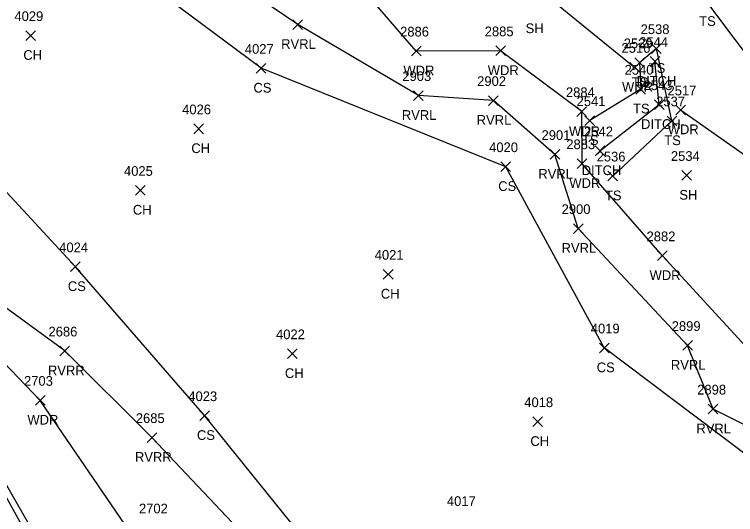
# Model space of a CAD drawing. Extents: x 1482574 to 1485769, y 580696 to 595649.
# Drawn here: x 1484630.5 to 1484779.3, y 582593.1 to 582696.2 of the extents above; entities that cross this region are included whole.
import ezdxf

# ---------------------------------------------------------------- set-up
doc = ezdxf.new("R2010")
doc.units = 0
for name, color, linetype in [('D_A', 7, 'Continuous'), ('D_I', 7, 'Continuous'), ('D_TIC', 7, 'Continuous'), ('DD', 7, 'Continuous'), ('L_A', 7, 'Continuous'), ('L_I', 7, 'Continuous'), ('L_TIC', 7, 'Continuous'), ('LAWA', 7, 'Continuous'), ('LAWE', 7, 'Continuous'), ('LELB', 7, 'Continuous')]:
    doc.layers.add(name, color=color, linetype=linetype)

msp = doc.modelspace()

# ---------------------------------------------------------------- linework, layer by layer
at = {"layer": 'D_TIC'}
for points in [[(1484761.66, 582685.46), (1484763.66, 582687.46)], [(1484763.66, 582685.46), (1484761.66, 582687.46)], [(1484762.55, 582676.57), (1484764.55, 582678.56)], [(1484764.55, 582676.57), (1484762.55, 582678.56)], [(1484750.3, 582667.04), (1484752.3, 582669.04)], [(1484752.3, 582667.04), (1484750.3, 582669.04)]]:
    msp.add_lwpolyline(points, dxfattribs=at)
at = {"layer": 'DD'}
msp.add_lwpolyline([(1484751.3, 582668.04), (1484763.55, 582677.56), (1484762.66, 582686.46)], dxfattribs=at)
at = {"layer": 'L_TIC'}
for points in [[(1484687.98, 582693.06), (1484689.98, 582695.06)], [(1484689.98, 582693.06), (1484687.98, 582695.06)], [(1484632.88, 582690.8), (1484634.88, 582692.8)], [(1484634.88, 582690.8), (1484632.88, 582692.8)], [(1484761.96, 582688.11), (1484763.96, 582690.11)], [(1484763.96, 582688.11), (1484761.96, 582690.11)], [(1484712.41, 582687.61), (1484714.41, 582689.61)], [(1484714.41, 582687.61), (1484712.41, 582689.61)], [(1484729.8, 582687.66), (1484731.8, 582689.66)], [(1484731.8, 582687.66), (1484729.8, 582689.66)], [(1484758.47, 582685.2), (1484760.47, 582687.2)], [(1484760.47, 582685.2), (1484758.47, 582687.2)], [(1484680.4, 582684.05), (1484682.4, 582686.05)], [(1484682.4, 582684.05), (1484680.4, 582686.05)], [(1484757.5, 582684.25), (1484759.5, 582686.25)], [(1484759.5, 582684.25), (1484757.5, 582686.25)], [(1484758.73, 582679.75), (1484760.73, 582681.75)], [(1484760.73, 582679.75), (1484758.73, 582681.75)], [(1484712.87, 582678.43), (1484714.87, 582680.43)], [(1484714.87, 582678.43), (1484712.87, 582680.43)], [(1484728.32, 582677.41), (1484730.32, 582679.41)], [(1484730.32, 582677.41), (1484728.32, 582679.41)], [(1484746.55, 582675.12), (1484748.55, 582677.12)], [(1484748.55, 582675.12), (1484746.55, 582677.12)], [(1484766.93, 582675.47), (1484768.93, 582677.47)], [(1484768.93, 582675.47), (1484766.93, 582677.47)], [(1484748.19, 582673.26), (1484750.19, 582675.26)], [(1484750.19, 582673.26), (1484748.19, 582675.26)], [(1484765.16, 582673.22), (1484767.16, 582675.22)], [(1484767.16, 582673.22), (1484765.16, 582675.22)], [(1484667.53, 582671.58), (1484669.53, 582673.58)], [(1484669.53, 582671.58), (1484667.53, 582673.58)], [(1484741.03, 582666.29), (1484743.03, 582668.29)], [(1484743.03, 582666.29), (1484741.03, 582668.29)], [(1484746.63, 582664.39), (1484748.63, 582666.39)], [(1484748.63, 582664.39), (1484746.63, 582666.39)], [(1484730.88, 582663.77), (1484732.88, 582665.77)], [(1484732.88, 582663.77), (1484730.88, 582665.77)], [(1484752.93, 582661.85), (1484754.93, 582663.85)], [(1484754.93, 582661.85), (1484752.93, 582663.85)], [(1484768.2, 582661.98), (1484770.2, 582663.97)], [(1484770.2, 582661.98), (1484768.2, 582663.97)], [(1484655.47, 582658.89), (1484657.47, 582660.89)], [(1484657.47, 582658.89), (1484655.47, 582660.89)], [(1484745.82, 582651.02), (1484747.82, 582653.02)], [(1484747.82, 582651.02), (1484745.82, 582653.02)], [(1484763.18, 582645.41), (1484765.18, 582647.41)], [(1484765.18, 582645.41), (1484763.18, 582647.41)], [(1484642.11, 582643.14), (1484644.11, 582645.14)], [(1484644.11, 582643.14), (1484642.11, 582645.14)], [(1484706.62, 582641.59), (1484708.62, 582643.59)], [(1484708.62, 582641.59), (1484706.62, 582643.59)], [(1484639.93, 582625.78), (1484641.92, 582627.78)], [(1484641.92, 582625.78), (1484639.93, 582627.78)], [(1484751.2, 582626.41), (1484753.2, 582628.41)], [(1484753.2, 582626.41), (1484751.2, 582628.41)], [(1484768.37, 582626.92), (1484770.37, 582628.92)], [(1484770.37, 582626.92), (1484768.37, 582628.92)], [(1484686.83, 582625.21), (1484688.83, 582627.21)], [(1484688.83, 582625.21), (1484686.83, 582627.21)], [(1484634.85, 582615.61), (1484636.85, 582617.61)], [(1484636.85, 582615.61), (1484634.85, 582617.61)], [(1484773.63, 582613.81), (1484775.63, 582615.81)], [(1484775.63, 582613.81), (1484773.63, 582615.81)], [(1484668.74, 582612.45), (1484670.74, 582614.45)], [(1484670.74, 582612.45), (1484668.74, 582614.45)], [(1484737.47, 582611.21), (1484739.47, 582613.21)], [(1484739.47, 582611.21), (1484737.47, 582613.21)], [(1484657.88, 582607.94), (1484659.88, 582609.94)], [(1484659.88, 582607.94), (1484657.88, 582609.94)]]:
    msp.add_lwpolyline(points, dxfattribs=at)
at = {"layer": 'LAWA'}
for points in [[(1484669.64, 582723.3), (1484691.47, 582727.34), (1484730.21, 582708.25), (1484758.5, 582685.25)], [(1484717.19, 582518.2), (1484682.77, 582547.96), (1484635.85, 582616.61), (1484614.61, 582638.7), (1484590.35, 582654.14), (1484563.59, 582679.79), (1484533.46, 582699.96), (1484517.05, 582720.69)], [(1484786, 582622.69), (1484764.18, 582646.41), (1484747.63, 582665.39), (1484747.55, 582676.12), (1484730.8, 582688.66), (1484713.41, 582688.61), (1484702.42, 582701.38), (1484679.58, 582712.79), (1484664.85, 582718.52)], [(1484767.93, 582676.47), (1484799.15, 582654.54), (1484836.71, 582658.13), (1484858.94, 582653.48), (1484877.03, 582650.08), (1484881.59, 582625.45), (1484881.91, 582606.35), (1484912.69, 582570.32), (1484928.03, 582535.89)]]:
    msp.add_lwpolyline(points, dxfattribs=at)
at = {"layer": 'LAWE'}
for points in [[(1484901.73, 582319.41), (1484898.14, 582348.38), (1484876.65, 582385.54), (1484851.4, 582404.67), (1484825.86, 582434.73), (1484815.75, 582440.05), (1484789.25, 582471.18), (1484766.91, 582495.26), (1484752.64, 582511.53), (1484735.04, 582527.7), (1484703.7, 582557.49), (1484683.77, 582582.65), (1484658.88, 582608.94), (1484640.93, 582626.78), (1484617.5, 582643.87), (1484591.41, 582664.84), (1484560.44, 582694.18), (1484551.66, 582704.27)], [(1484891.63, 582472.77), (1484884.33, 582486.18), (1484871.97, 582500.95), (1484869.5, 582511.38), (1484870.12, 582527.13), (1484861.33, 582538.78), (1484851.75, 582551.9), (1484837.94, 582570.71), (1484825.78, 582584.93), (1484813.09, 582594.89), (1484801.52, 582599.2), (1484788.21, 582608.07), (1484774.63, 582614.81), (1484769.37, 582627.92), (1484746.82, 582652.02), (1484742.03, 582667.29), (1484729.32, 582678.41), (1484713.87, 582679.43), (1484688.98, 582694.06), (1484673.5, 582704.61)]]:
    msp.add_lwpolyline(points, dxfattribs=at)
at = {"layer": 'LELB'}
for points in [[(1484934.85, 582318.2), (1484920.86, 582352.28), (1484899.85, 582388.04), (1484878.43, 582421.56), (1484837.34, 582438.64), (1484810.09, 582466.84), (1484787.01, 582495.34), (1484738.45, 582543.61), (1484700.5, 582575.43), (1484669.74, 582613.45), (1484643.11, 582644.14), (1484614.76, 582674.75), (1484580.8, 582689.68), (1484560.67, 582749.78), (1484522.57, 582766.54), (1484495.71, 582790.58), (1484464.85, 582810.97), (1484442.2, 582833.83)], [(1485002.93, 582233.34), (1484992.5, 582263.93), (1484974.17, 582301.29), (1484966.56, 582326.96), (1484946.25, 582370.69), (1484927.92, 582401.38), (1484904.71, 582441.25), (1484886.96, 582465.01), (1484858.7, 582503.29), (1484852.02, 582537.03), (1484804.34, 582588.15), (1484752.2, 582627.41), (1484731.88, 582664.77), (1484681.4, 582685.05), (1484649.84, 582708.59), (1484625.24, 582730.73), (1484593.85, 582761.39), (1484564.6, 582801.05), (1484536.81, 582827.49)], [(1484790.91, 582675.45), (1484773.37, 582698.79)], [(1484753.93, 582662.85), (1484766.16, 582674.22), (1484762.96, 582689.11), (1484759.47, 582686.2), (1484759.73, 582680.75), (1484749.19, 582674.26)], [(1484533.66, 582671.35), (1484564.41, 582659.42), (1484595.54, 582638.66), (1484619.96, 582614.68), (1484637.95, 582583.22), (1484650.07, 582548.58)], [(1484643.8, 582547.74), (1484637.6, 582580.77), (1484619.47, 582613.56), (1484594.38, 582637.2), (1484563.51, 582657.14), (1484534.85, 582669.72)]]:
    msp.add_lwpolyline(points, dxfattribs=at)

# ---------------------------------------------------------------- texts
at = {"layer": 'D_A'}
for p in [(1484758.9, 582681.46), (1484759.79, 582672.56), (1484747.54, 582663.04)]:
    msp.add_text('DITCH', height=2, dxfattribs=at).set_placement(p)
at = {"layer": 'D_I'}
for s, p in [('2544', (1484759.4, 582689.46)), ('2543', (1484760.29, 582680.56)), ('2542', (1484748.04, 582671.04))]:
    msp.add_text(s, height=2, dxfattribs=at).set_placement(p)
at = {"layer": 'L_A'}
for s, p in [('TS', (1484771.78, 582693.79)), ('SH', (1484735.98, 582692.3)), ('RVRL', (1484685.55, 582689.06)), ('CH', (1484632.37, 582686.8)), ('WDR', (1484710.77, 582683.61)), ('WDR', (1484728.17, 582683.66)), ('TS', (1484761.37, 582684.11)), ('TS', (1484757.88, 582681.2)), ('CS', (1484679.84, 582680.05)), ('WDR', (1484755.86, 582680.25)), ('TS', (1484758.14, 582675.75)), ('RVRL', (1484710.44, 582674.43)), ('RVRL', (1484725.89, 582673.41)), ('WDR', (1484744.91, 582671.12)), ('WDR', (1484765.29, 582671.47)), ('TS', (1484747.6, 582669.26)), ('TS', (1484764.57, 582669.22)), ('CH', (1484667.02, 582667.58)), ('RVRL', (1484738.6, 582662.29)), ('CS', (1484730.32, 582659.77)), ('WDR', (1484744.99, 582660.39)), ('TS', (1484752.34, 582657.85)), ('SH', (1484767.69, 582657.97)), ('CH', (1484654.96, 582654.89)), ('RVRL', (1484743.39, 582647.02)), ('WDR', (1484761.55, 582641.41)), ('CS', (1484641.55, 582639.14)), ('CH', (1484706.11, 582637.59)), ('RVRL', (1484765.94, 582622.92)), ('RVRR', (1484637.44, 582621.78)), ('CH', (1484686.32, 582621.21)), ('CS', (1484750.64, 582622.41)), ('WDR', (1484633.21, 582611.61)), ('RVRL', (1484771.2, 582609.81)), ('CS', (1484668.18, 582608.45)), ('CH', (1484736.96, 582607.21)), ('RVRR', (1484655.39, 582603.94))]:
    msp.add_text(s, height=2, dxfattribs=at).set_placement(p)
at = {"layer": 'L_I'}
for s, p in [('4029', (1484630.53, 582694.8)), ('2886', (1484710.09, 582691.61)), ('2885', (1484727.54, 582691.66)), ('2538', (1484759.7, 582692.11)), ('4027', (1484678.06, 582688.05)), ('2516', (1484755.75, 582688.25)), ('2539', (1484756.21, 582689.2)), ('2540', (1484756.39, 582683.75)), ('2903', (1484710.54, 582682.43)), ('2902', (1484725.98, 582681.41)), ('2884', (1484744.29, 582679.12)), ('2517', (1484765.24, 582679.47)), ('2541', (1484746.49, 582677.26)), ('2537', (1484762.9, 582677.22)), ('4026', (1484665.13, 582675.58)), ('2901', (1484739.26, 582670.29)), ('4020', (1484728.45, 582667.77)), ('2883', (1484744.37, 582668.39)), ('2536', (1484750.62, 582665.85)), ('2534', (1484765.94, 582665.97)), ('4025', (1484653.13, 582662.89)), ('2900', (1484743.4, 582655.02)), ('2882', (1484760.92, 582649.41)), ('4024', (1484639.77, 582647.14)), ('4021', (1484704.85, 582645.59)), ('4019', (1484749.42, 582630.41)), ('2899', (1484766.11, 582630.92)), ('2686', (1484637.56, 582629.78)), ('4022', (1484684.49, 582629.21)), ('2703', (1484632.51, 582619.61)), ('2898', (1484771.37, 582617.81)), ('4023', (1484666.4, 582616.45)), ('4018', (1484735.7, 582615.21)), ('2685', (1484655.57, 582611.94)), ('4017', (1484719.74, 582594.84)), ('2702', (1484656.22, 582593.31))]:
    msp.add_text(s, height=2, dxfattribs=at).set_placement(p)

doc.saveas('drawing.dxf')
